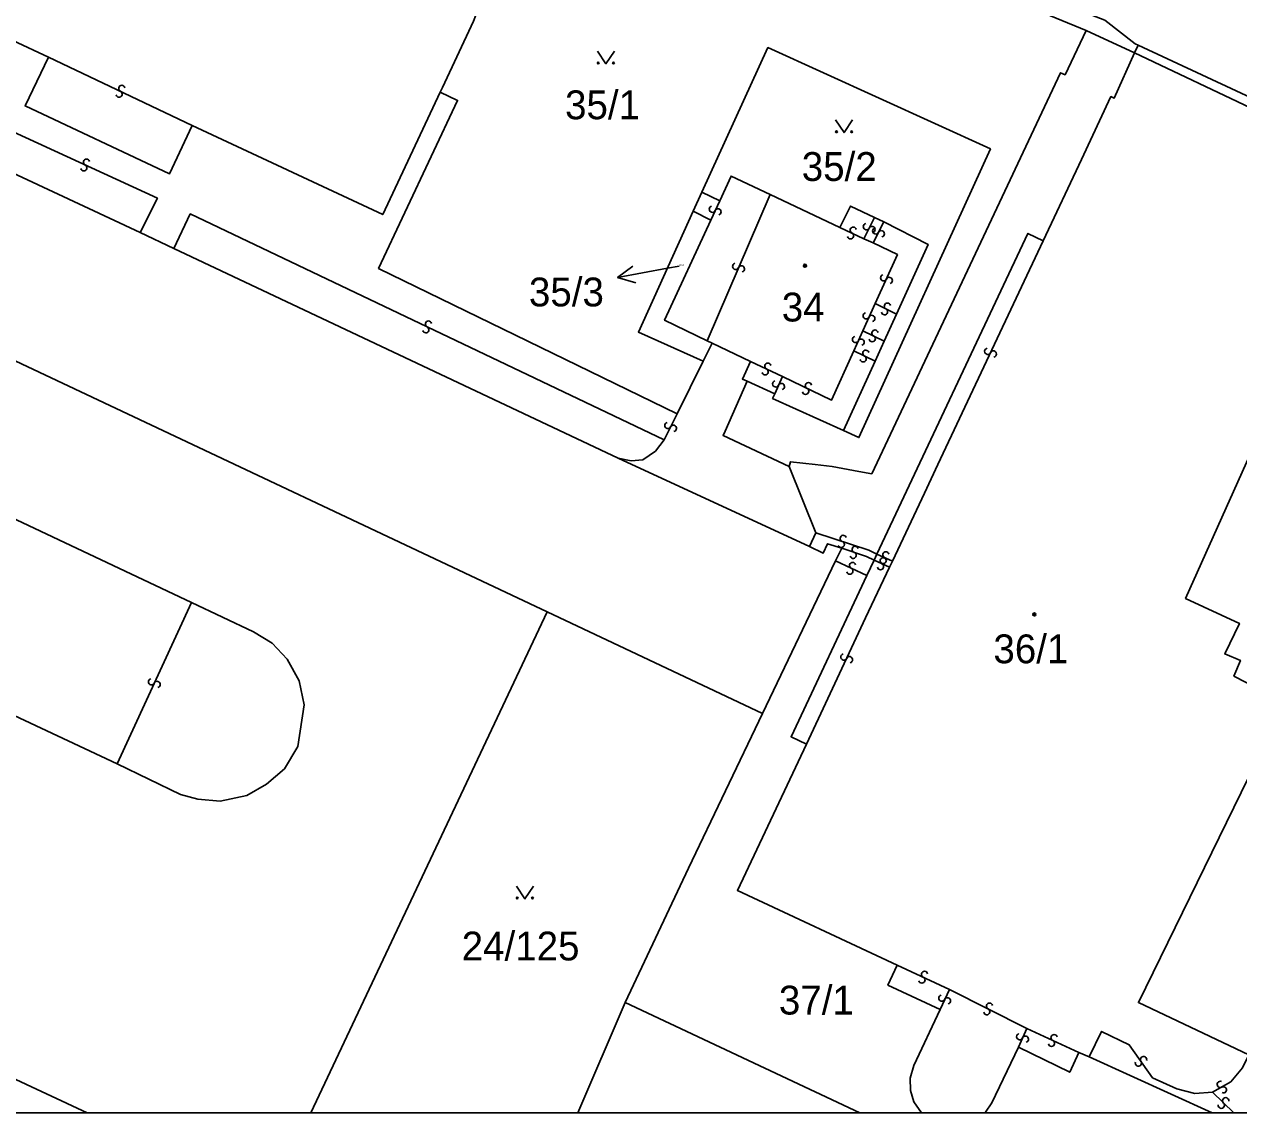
# Model space of a CAD drawing. Extents: x -600309 to -598967, y -1161267 to -1160292.
# Drawn here: x -599978 to -599906.3, y -1161267 to -1161202.8 of the extents above; entities that cross this region are included whole.
import ezdxf

# ---------------------------------------------------------------- set-up
doc = ezdxf.new("R2010")
doc.units = 0
for name, color, linetype in [('Level 1', 7, 'Continuous'), ('Level 13', 7, 'Continuous'), ('Level 3', 7, 'Continuous'), ('Level 4', 7, 'Continuous'), ('Level 5', 7, 'Continuous'), ('Level 57', 7, 'Continuous'), ('Level 60', 7, 'Continuous'), ('Vrstva 60', 7, 'Continuous'), ('Vrstva 63', 7, 'Continuous')]:
    doc.layers.add(name, color=color, linetype=linetype)

msp = doc.modelspace()

# ---------------------------------------------------------------- linework, layer by layer
at = {"layer": 'Level 1'}
for p, q in [((-599961.037, -1161267.031), (-599947.09, -1161237.49)), ((-599945.288, -1161267.031), (-599942.5, -1161260.54)), ((-599942.5, -1161260.54), (-599928.643, -1161267.031)), ((-599907.859, -1161267.031), (-599915.1, -1161263.74))]:
    msp.add_line(p, q, dxfattribs=at)
for points in [[(-599912.22, -1161204.06), (-599912.4, -1161203.98), (-599914.18, -1161202.58), (-599919.84, -1161200.38), (-599931.4, -1161196.89), (-599966.1, -1161186.81), (-599973.94, -1161183.71)], [(-599976.52, -1161204.77), (-599993.38, -1161196.89), (-599990.02, -1161189.75)], [(-599946.4, -1161193.56), (-599935.14, -1161196.9), (-599918.83, -1161201.74), (-599915.29, -1161203.19)], [(-600020.3, -1161203.02), (-600004.99, -1161210.19), (-599947.09, -1161237.49)], [(-599951.44, -1161202.64), (-599953.28, -1161206.56), (-599953.41, -1161206.84)], [(-599932.82, -1161228.92), (-599932.74, -1161228.63), (-599931.27, -1161228.8), (-599930.27, -1161228.92), (-599928.7, -1161229.21), (-599927.94, -1161229.34), (-599916.8, -1161205.69), (-599916.53, -1161205.81), (-599915.29, -1161203.19)], [(-599915.29, -1161203.19), (-599912.43, -1161204.52)], [(-599937.96, -1161212.74), (-599934.07, -1161204.2), (-599920.94, -1161210.18), (-599928.7, -1161227.21), (-599929.61, -1161226.8)], [(-599917.82, -1161215.6), (-599915.56, -1161210.8), (-599913.82, -1161207.09), (-599913.63, -1161207.18), (-599912.43, -1161204.52)], [(-599912.43, -1161204.52), (-599912.22, -1161204.06)], [(-599912.43, -1161204.52), (-599898, -1161211.36)], [(-599912.22, -1161204.06), (-599883, -1161217.66), (-599883.21, -1161218.12)], [(-599968.04, -1161208.79), (-599969.39, -1161211.66), (-599977.91, -1161207.64), (-599976.52, -1161204.77)], [(-599953.41, -1161206.84), (-599956.8, -1161214.05), (-599968.04, -1161208.79)], [(-599953.41, -1161206.84), (-599952.38, -1161207.32), (-599957.04, -1161217.23), (-599939.43, -1161225.81)], [(-599979.59, -1161211.16), (-599971.12, -1161215.11)], [(-599905.68, -1161263.61), (-599912.2, -1161260.54), (-599903.55, -1161242.84), (-599906.57, -1161241.28), (-599906.18, -1161240.35), (-599907.11, -1161239.97), (-599906.24, -1161238.17), (-599909.42, -1161236.7), (-599899.21, -1161213.95), (-599898.61, -1161212.67), (-599898, -1161211.36)], [(-599933.94, -1161212.86), (-599936.24, -1161211.78), (-599936.91, -1161213.24)], [(-599938.47, -1161213.86), (-599937.96, -1161212.74)], [(-599937.96, -1161212.74), (-599936.91, -1161213.24)], [(-599933.94, -1161212.86), (-599929.82, -1161214.81)], [(-599929.82, -1161214.81), (-599929.19, -1161213.55), (-599927.78, -1161214.22)], [(-599937.89, -1161222.71), (-599941.71, -1161220.99), (-599938.47, -1161213.86)], [(-599937.44, -1161214.39), (-599940.17, -1161220.29), (-599937.65, -1161221.5)], [(-599938.47, -1161213.86), (-599937.44, -1161214.39)], [(-599927.78, -1161214.22), (-599927.23, -1161214.48)], [(-599927.23, -1161214.48), (-599924.61, -1161215.82), (-599926.48, -1161219.93)], [(-599971.12, -1161215.11), (-599969.12, -1161216.06)], [(-599927.63, -1161234.08), (-599918.72, -1161215.17), (-599917.82, -1161215.6)], [(-599969.12, -1161216.06), (-599942.9, -1161228.43)], [(-599926.48, -1161219.93), (-599927.2, -1161221.52)], [(-599937.89, -1161222.71), (-599937.35, -1161221.64)], [(-599937.35, -1161221.64), (-599937.65, -1161221.5)], [(-599935.09, -1161222.72), (-599937.35, -1161221.64)], [(-599927.2, -1161221.52), (-599927.74, -1161222.7)], [(-599939.43, -1161225.81), (-599937.89, -1161222.71)], [(-599935.3, -1161223.88), (-599935.57, -1161223.76), (-599935.09, -1161222.72)], [(-599929.61, -1161226.8), (-599927.74, -1161222.7)], [(-599932.82, -1161228.92), (-599936.71, -1161227.09), (-599936.59, -1161226.82), (-599935.3, -1161223.88)], [(-599935.3, -1161223.88), (-599933.66, -1161224.62)], [(-599929.61, -1161226.8), (-599933.79, -1161224.9), (-599933.66, -1161224.62)], [(-599988.04, -1161227.55), (-599987.35, -1161227.86), (-599968.09, -1161236.94)], [(-599942.9, -1161228.43), (-599931.62, -1161233.63)], [(-599932.82, -1161228.92), (-599931.23, -1161232.82)], [(-599931.62, -1161233.63), (-599931.23, -1161232.82)], [(-599929.71, -1161233.74), (-599930.55, -1161233.47), (-599930.8, -1161234.02), (-599931.62, -1161233.63)], [(-599930.07, -1161234.48), (-599929.71, -1161233.74)], [(-599934.38, -1161243.48), (-599930.07, -1161234.48)], [(-599928.23, -1161235.35), (-599927.8, -1161234.44)], [(-599927.8, -1161234.44), (-599927.63, -1161234.08)], [(-599928.23, -1161235.35), (-599932.7, -1161244.86), (-599931.8, -1161245.29)], [(-599968.09, -1161236.94), (-599964.43, -1161238.66), (-599963.33, -1161239.33), (-599962.44, -1161240.27), (-599961.74, -1161241.56), (-599961.44, -1161242.98), (-599961.81, -1161245.43), (-599962.6, -1161246.74), (-599963.66, -1161247.65), (-599964.81, -1161248.32), (-599966.4, -1161248.66), (-599967.71, -1161248.54), (-599968.74, -1161248.26), (-599972.47, -1161246.45)], [(-599947.09, -1161237.49), (-599934.38, -1161243.48)], [(-599972.47, -1161246.45), (-599986.29, -1161239.98), (-599987.44, -1161242.45)], [(-599934.38, -1161243.48), (-599938.75, -1161252.6), (-599942.5, -1161260.54)], [(-599926.44, -1161258.32), (-599935.87, -1161253.92), (-599931.8, -1161245.29)], [(-599974.243, -1161267.031), (-599984.15, -1161262.41), (-599985.08, -1161261.91), (-599994.4, -1161257.5)], [(-599923.91, -1161260.94), (-599926.99, -1161259.5), (-599926.44, -1161258.32)], [(-599925.007, -1161267.031), (-599925.45, -1161266.4), (-599925.66, -1161265.72), (-599925.67, -1161265), (-599925.45, -1161264.24), (-599923.91, -1161260.94)], [(-599919.28, -1161263.17), (-599920.85, -1161266.44), (-599921.22, -1161267), (-599921.257, -1161267.031)], [(-599915.72, -1161263.48), (-599916.25, -1161264.65), (-599919.28, -1161263.17)], [(-599915.1, -1161263.74), (-599915.72, -1161263.48)]]:
    msp.add_lwpolyline(points, dxfattribs=at)
at = {"layer": 'Level 13'}
for centre, start, end in [((-599972.2, -1161206.614), 11.79468, 244.38468), ((-599972.361, -1161206.946), 192.00913, 64.10713), ((-599974.281, -1161210.963), 12.6403, 244.7383), ((-599974.438, -1161211.297), 192.42585, 65.01585), ((-599937.347, -1161213.741), 102.62919, 334.72719), ((-599937.013, -1161213.898), 282.41474, 155.00474), ((-599929.189, -1161215.306), 191.89889, 64.48889), ((-599929.03, -1161214.974), 12.11334, 244.21134), ((-599928.255, -1161214.767), 101.17262, 333.27062), ((-599927.925, -1161214.932), 280.95816, 153.54816), ((-599927.704, -1161215.017), 100.99132, 333.08932), ((-599927.375, -1161215.183), 280.77687, 153.36687), ((-599935.969, -1161217.106), 104.13414, 336.23213), ((-599935.631, -1161217.253), 283.91968, 156.50968), ((-599927.237, -1161217.782), 102.98856, 335.08655), ((-599926.903, -1161217.937), 282.7741, 155.3641), ((-599927.015, -1161219.456), 10.62463, 242.72263), ((-599928.267, -1161220.023), 102.76797, 335.35797), ((-599927.933, -1161220.178), 282.98243, 155.08042), ((-599927.184, -1161219.784), 190.41017, 63.00017), ((-599954.26, -1161220.846), 191.67665, 64.26665), ((-599954.099, -1161220.514), 11.8911, 243.9891), ((-599927.748, -1161221.045), 11.53986, 243.63785), ((-599928.897, -1161221.422), 102.78262, 334.88061), ((-599928.563, -1161221.577), 282.56816, 155.15816), ((-599927.911, -1161221.375), 191.3254, 63.9154), ((-599928.451, -1161222.565), 191.3254, 63.9154), ((-599928.288, -1161222.235), 11.53986, 243.63785), ((-599921.096, -1161222.12), 102.14235, 334.24035), ((-599920.764, -1161222.279), 281.9279, 154.5179), ((-599934.229, -1161223.326), 191.8252, 64.4152), ((-599934.07, -1161222.994), 12.03966, 244.13766), ((-599933.608, -1161224.043), 103.35763, 335.45563), ((-599933.272, -1161224.196), 283.14318, 155.73318), ((-599931.841, -1161224.476), 191.76385, 63.86185), ((-599931.68, -1161224.144), 11.54939, 244.13939), ((-599939.974, -1161226.496), 100.95767, 333.05567), ((-599939.646, -1161226.663), 280.74321, 153.33321), ((-599929.622, -1161233.155), 19.00012, 251.59012), ((-599929.739, -1161233.505), 199.21458, 71.31257), ((-599928.92, -1161233.806), 18.82013, 250.91813), ((-599929.07, -1161234.754), 12.06673, 244.16473), ((-599929.039, -1161234.154), 198.60568, 71.19568), ((-599927.262, -1161234.483), 12.38314, 244.97314), ((-599927.259, -1161234.457), 192.59759, 64.69559), ((-599927.102, -1161234.123), 12.38314, 244.97314), ((-599929.229, -1161235.086), 191.85227, 64.44227), ((-599927.419, -1161234.817), 192.59759, 64.69559), ((-599929.586, -1161240.151), 102.00946, 334.59946), ((-599929.254, -1161240.31), 282.22391, 154.32191), ((-599970.447, -1161241.611), 102.64346, 334.74146), ((-599970.113, -1161241.768), 282.429, 155.019), ((-599924.82, -1161258.874), 12.31512, 244.41312), ((-599924.979, -1161259.206), 192.10066, 64.69066), ((-599923.806, -1161260.272), 102.16797, 334.75797), ((-599923.474, -1161260.429), 282.38243, 154.48043), ((-599921.153, -1161261.074), 190.44298, 63.03298), ((-599920.986, -1161260.746), 10.65743, 242.75543), ((-599919.208, -1161262.545), 103.33963, 335.92963), ((-599918.872, -1161262.696), 283.55408, 155.65208), ((-599917.181, -1161262.603), 12.55027, 244.64827), ((-599917.338, -1161262.937), 192.33581, 64.92581), ((-599912.201, -1161264.105), 162.24878, 34.83878), ((-599911.898, -1161263.895), 342.46323, 214.56123), ((-599907.371, -1161265.36), 67.46242, 299.56042), ((-599907.188, -1161265.68), 247.24796, 119.83796), ((-599907.051, -1161266.328), 353.0605, 225.6505), ((-599907.31, -1161266.591), 173.27496, 45.37295)]:
    msp.add_arc(centre, 0.184, start, end, dxfattribs=at)
at = {"layer": 'Level 3'}
msp.add_line((-599906.58, -1161267.031), (-599907.82, -1161265.83), dxfattribs=at)
for points in [[(-599968.04, -1161208.79), (-599976.52, -1161204.77)], [(-599979.59, -1161211.16), (-599978.61, -1161209.17), (-599970.1, -1161213.09), (-599971.12, -1161215.11)], [(-599937.65, -1161221.5), (-599933.94, -1161212.86)], [(-599937.44, -1161214.39), (-599936.91, -1161213.24)], [(-599969.12, -1161216.06), (-599968.16, -1161214.01), (-599940.19, -1161227.34)], [(-599928.4, -1161215.48), (-599927.78, -1161214.22)], [(-599927.85, -1161215.73), (-599927.23, -1161214.48)], [(-599929.82, -1161214.81), (-599928.4, -1161215.48)], [(-599928.4, -1161215.48), (-599927.85, -1161215.73)], [(-599927.73, -1161219.3), (-599926.42, -1161216.41), (-599927.85, -1161215.73)], [(-599926.72, -1161234.5), (-599924.83, -1161230.48), (-599924.04, -1161228.8), (-599917.82, -1161215.6)], [(-599927.73, -1161219.3), (-599928.46, -1161220.91)], [(-599927.73, -1161219.3), (-599926.48, -1161219.93)], [(-599929, -1161222.09), (-599928.46, -1161220.91)], [(-599928.46, -1161220.91), (-599927.2, -1161221.52)], [(-599929, -1161222.09), (-599930.31, -1161225), (-599933.21, -1161223.61)], [(-599929, -1161222.09), (-599927.74, -1161222.7)], [(-599935.09, -1161222.72), (-599933.21, -1161223.61)], [(-599933.66, -1161224.62), (-599933.21, -1161223.61)], [(-599940.19, -1161227.34), (-599939.43, -1161225.81)], [(-599940.19, -1161227.34), (-599940.7, -1161228), (-599941.44, -1161228.52), (-599942.14, -1161228.57), (-599942.9, -1161228.43)], [(-599927.63, -1161234.08), (-599928.12, -1161233.84), (-599931.23, -1161232.82)], [(-599929.71, -1161233.74), (-599928.25, -1161234.23), (-599927.8, -1161234.44)], [(-599930.07, -1161234.48), (-599928.23, -1161235.35)], [(-599926.89, -1161234.86), (-599927.8, -1161234.44)], [(-599926.72, -1161234.5), (-599927.63, -1161234.08)], [(-599926.89, -1161234.86), (-599926.72, -1161234.5)], [(-599926.89, -1161234.86), (-599928.3, -1161237.85), (-599930.53, -1161242.6), (-599931.8, -1161245.29)], [(-599972.47, -1161246.45), (-599968.09, -1161236.94)], [(-599926.44, -1161258.32), (-599923.36, -1161259.76)], [(-599923.36, -1161259.76), (-599923.91, -1161260.94)], [(-599923.36, -1161259.76), (-599918.79, -1161262.06)], [(-599918.79, -1161262.06), (-599919.28, -1161263.17)], [(-599918.79, -1161262.06), (-599915.72, -1161263.48)], [(-599915.1, -1161263.74), (-599914.38, -1161262.24), (-599912.74, -1161263.02), (-599911.37, -1161264.97), (-599909.93, -1161265.63), (-599908.88, -1161265.89), (-599907.82, -1161265.83)], [(-599907.82, -1161265.83), (-599906.75, -1161265.21), (-599906.05, -1161264.38), (-599905.68, -1161263.61)]]:
    msp.add_lwpolyline(points, dxfattribs=at)
at = {"layer": 'Level 5'}
for points in [[(-599944.131, -1161204.41), (-599943.63, -1161205.16), (-599943.13, -1161204.41)], [(-599930.071, -1161208.47), (-599929.57, -1161209.22), (-599929.07, -1161208.47)], [(-599948.911, -1161253.67), (-599948.41, -1161254.42), (-599947.91, -1161253.67)]]:
    msp.add_lwpolyline(points, dxfattribs=at)
for centre, radius in [((-599944.08, -1161205.11), 0.05), ((-599943.181, -1161205.11), 0.05), ((-599930.02, -1161209.17), 0.05), ((-599929.121, -1161209.17), 0.05), ((-599931.88, -1161217.07), 0.09), ((-599931.88, -1161217.07), 0.0521), ((-599918.34, -1161237.64), 0.09), ((-599918.34, -1161237.64), 0.0521), ((-599948.86, -1161254.37), 0.05), ((-599947.961, -1161254.37), 0.05)]:
    msp.add_circle(centre, radius, dxfattribs=at)
at = {"layer": 'Level 57'}
for p, q in [((-599939.991, -1161217.219), (-599942.94, -1161217.77)), ((-599939.3, -1161217.09), (-599939.991, -1161217.219))]:
    msp.add_line(p, q, dxfattribs=at)
msp.add_lwpolyline([(-599941.865, -1161218.078), (-599942.94, -1161217.77), (-599942.049, -1161217.095)], dxfattribs=at)
at = {"layer": 'Level 60'}
for points in [[(-599970.44, -1161191.54), (-599961.78, -1161195.58), (-599949.88, -1161201.17), (-599950.31, -1161201.94), (-599951.03, -1161201.59), (-599951.44, -1161202.64), (-599953.28, -1161206.56), (-599953.41, -1161206.84), (-599956.8, -1161214.05), (-599968.04, -1161208.79), (-599969.39, -1161211.66), (-599977.91, -1161207.64), (-599976.52, -1161204.77), (-599993.38, -1161196.89), (-599990.02, -1161189.75), (-599987.97, -1161185.44), (-599987.35, -1161184.44), (-599988.29, -1161183.99), (-599987.98, -1161183.36)], [(-599935.14, -1161196.9), (-599946.4, -1161193.56), (-599947.16, -1161193.33), (-599969.87, -1161187), (-599971.13, -1161186.55), (-599972.24, -1161185.85), (-599973.02, -1161185.23), (-599973.79, -1161184.42), (-599974.26, -1161183.77), (-599974.47, -1161183.5), (-599973.94, -1161183.71), (-599966.1, -1161186.81), (-599931.4, -1161196.89), (-599919.84, -1161200.38), (-599914.18, -1161202.58), (-599912.4, -1161203.98), (-599912.22, -1161204.06), (-599912.43, -1161204.52), (-599915.29, -1161203.19), (-599918.83, -1161201.74)], [(-599933.94, -1161212.86), (-599936.24, -1161211.78), (-599936.91, -1161213.24), (-599937.96, -1161212.74), (-599934.07, -1161204.2), (-599920.94, -1161210.18), (-599928.7, -1161227.21), (-599929.61, -1161226.8), (-599927.74, -1161222.7), (-599927.2, -1161221.52), (-599926.48, -1161219.93), (-599924.61, -1161215.82), (-599927.23, -1161214.48), (-599927.78, -1161214.22), (-599929.19, -1161213.55), (-599929.82, -1161214.81)], [(-599912.43, -1161204.52), (-599912.22, -1161204.06), (-599883, -1161217.66), (-599883.21, -1161218.12), (-599898, -1161211.36)], [(-599902.2, -1161259.17), (-599904.59, -1161264.13), (-599905.68, -1161263.61), (-599912.2, -1161260.54), (-599903.55, -1161242.84), (-599906.57, -1161241.28), (-599906.18, -1161240.35), (-599907.11, -1161239.97), (-599906.24, -1161238.17), (-599909.42, -1161236.7), (-599899.21, -1161213.95), (-599898.61, -1161212.67), (-599898, -1161211.36), (-599883.21, -1161218.12), (-599884.43, -1161220.89), (-599884.25, -1161220.97), (-599885.99, -1161224.72), (-599888.25, -1161229.47), (-599887.34, -1161229.9), (-599892.14, -1161240.1), (-599901.32, -1161259.61)], [(-599937.35, -1161221.64), (-599937.65, -1161221.5), (-599940.17, -1161220.29), (-599937.44, -1161214.39), (-599938.47, -1161213.86), (-599937.96, -1161212.74), (-599936.91, -1161213.24), (-599936.24, -1161211.78), (-599933.94, -1161212.86), (-599929.82, -1161214.81), (-599929.19, -1161213.55), (-599927.78, -1161214.22), (-599927.23, -1161214.48), (-599924.61, -1161215.82), (-599926.48, -1161219.93), (-599927.2, -1161221.52), (-599927.74, -1161222.7), (-599929.61, -1161226.8), (-599933.79, -1161224.9), (-599933.66, -1161224.62), (-599935.3, -1161223.88), (-599935.57, -1161223.76), (-599935.09, -1161222.72)], [(-599937.65, -1161221.5), (-599937.35, -1161221.64), (-599937.89, -1161222.71), (-599941.71, -1161220.99), (-599938.47, -1161213.86), (-599937.44, -1161214.39), (-599940.17, -1161220.29)]]:
    msp.add_lwpolyline(points, close=True, dxfattribs=at)
for points in [[(-599993.38, -1161196.89), (-599976.52, -1161204.77), (-599977.91, -1161207.64), (-599969.39, -1161211.66), (-599968.04, -1161208.79), (-599956.8, -1161214.05), (-599953.41, -1161206.84), (-599952.38, -1161207.32), (-599957.04, -1161217.23), (-599939.43, -1161225.81), (-599937.89, -1161222.71), (-599937.35, -1161221.64), (-599935.09, -1161222.72), (-599935.57, -1161223.76), (-599935.3, -1161223.88), (-599936.59, -1161226.82), (-599936.71, -1161227.09), (-599932.82, -1161228.92), (-599931.23, -1161232.82), (-599931.62, -1161233.63), (-599942.9, -1161228.43), (-599969.12, -1161216.06), (-599971.12, -1161215.11), (-599979.59, -1161211.16)], [(-599918.83, -1161201.74), (-599915.29, -1161203.19), (-599916.53, -1161205.81), (-599916.8, -1161205.69), (-599927.94, -1161229.34), (-599928.7, -1161229.21), (-599930.27, -1161228.92), (-599931.27, -1161228.8), (-599932.74, -1161228.63), (-599932.82, -1161228.92), (-599936.71, -1161227.09), (-599936.59, -1161226.82), (-599935.3, -1161223.88), (-599933.66, -1161224.62), (-599933.79, -1161224.9), (-599929.61, -1161226.8), (-599928.7, -1161227.21), (-599920.94, -1161210.18), (-599934.07, -1161204.2), (-599937.96, -1161212.74), (-599938.47, -1161213.86), (-599941.71, -1161220.99), (-599937.89, -1161222.71), (-599939.43, -1161225.81), (-599957.04, -1161217.23), (-599952.38, -1161207.32), (-599953.41, -1161206.84), (-599953.28, -1161206.56), (-599951.44, -1161202.64)], [(-599987.35, -1161227.86), (-599968.09, -1161236.94), (-599964.43, -1161238.66), (-599963.33, -1161239.33), (-599962.44, -1161240.27), (-599961.74, -1161241.56), (-599961.44, -1161242.98), (-599961.81, -1161245.43), (-599962.6, -1161246.74), (-599963.66, -1161247.65), (-599964.81, -1161248.32), (-599966.4, -1161248.66), (-599967.71, -1161248.54), (-599968.74, -1161248.26), (-599972.47, -1161246.45), (-599986.29, -1161239.98)]]:
    msp.add_lwpolyline(points, dxfattribs=at)
at = {"layer": 'Vrstva 60'}
for points in [[(-599997.2, -1161172.33), (-599974.47, -1161183.5), (-599973.94, -1161183.71), (-599966.1, -1161186.81), (-599931.4, -1161196.89), (-599919.84, -1161200.38), (-599914.18, -1161202.58), (-599912.4, -1161203.98), (-599912.22, -1161204.06), (-599883, -1161217.66)], [(-599898, -1161211.36), (-599912.43, -1161204.52), (-599913.63, -1161207.18), (-599913.82, -1161207.09), (-599915.56, -1161210.8), (-599917.82, -1161215.6), (-599918.72, -1161215.17), (-599927.63, -1161234.08), (-599927.8, -1161234.44), (-599928.23, -1161235.35), (-599932.7, -1161244.86), (-599931.8, -1161245.29), (-599935.87, -1161253.92), (-599926.44, -1161258.32), (-599926.99, -1161259.5), (-599923.91, -1161260.94), (-599925.45, -1161264.24), (-599925.67, -1161265), (-599925.66, -1161265.72), (-599925.45, -1161266.4), (-599925.007, -1161267.031), (-599921.257, -1161267.031), (-599921.22, -1161267), (-599920.85, -1161266.44), (-599919.28, -1161263.17), (-599916.25, -1161264.65), (-599915.72, -1161263.48), (-599915.1, -1161263.74), (-599907.859, -1161267.031), (-599905.986, -1161267.031)], [(-599984.15, -1161262.41), (-599974.243, -1161267.031), (-599961.037, -1161267.031), (-599947.09, -1161237.49), (-600004.99, -1161210.19)], [(-600004.99, -1161210.19), (-599947.09, -1161237.49), (-599934.38, -1161243.48), (-599930.07, -1161234.48), (-599929.71, -1161233.74), (-599930.55, -1161233.47), (-599930.8, -1161234.02), (-599931.62, -1161233.63), (-599942.9, -1161228.43), (-599969.12, -1161216.06), (-599971.12, -1161215.11), (-599979.59, -1161211.16)], [(-599905.68, -1161263.61), (-599912.2, -1161260.54), (-599903.55, -1161242.84), (-599906.57, -1161241.28), (-599906.18, -1161240.35), (-599907.11, -1161239.97), (-599906.24, -1161238.17), (-599909.42, -1161236.7), (-599899.21, -1161213.95)], [(-599987.35, -1161227.86), (-599968.09, -1161236.94), (-599964.43, -1161238.66), (-599963.33, -1161239.33), (-599962.44, -1161240.27), (-599961.74, -1161241.56), (-599961.44, -1161242.98), (-599961.81, -1161245.43), (-599962.6, -1161246.74), (-599963.66, -1161247.65), (-599964.81, -1161248.32), (-599966.4, -1161248.66), (-599967.71, -1161248.54), (-599968.74, -1161248.26), (-599972.47, -1161246.45), (-599986.29, -1161239.98)], [(-600000.609, -1161267.031), (-599974.243, -1161267.031), (-599984.15, -1161262.41)]]:
    msp.add_lwpolyline(points, dxfattribs=at)
for points in [[(-599928.643, -1161267.031), (-599925.007, -1161267.031), (-599925.45, -1161266.4), (-599925.66, -1161265.72), (-599925.67, -1161265), (-599925.45, -1161264.24), (-599923.91, -1161260.94), (-599926.99, -1161259.5), (-599926.44, -1161258.32), (-599935.87, -1161253.92), (-599931.8, -1161245.29), (-599932.7, -1161244.86), (-599928.23, -1161235.35), (-599927.8, -1161234.44), (-599927.63, -1161234.08), (-599918.72, -1161215.17), (-599917.82, -1161215.6), (-599915.56, -1161210.8), (-599913.82, -1161207.09), (-599913.63, -1161207.18), (-599912.43, -1161204.52), (-599915.29, -1161203.19), (-599916.53, -1161205.81), (-599916.8, -1161205.69), (-599927.94, -1161229.34), (-599928.7, -1161229.21), (-599930.27, -1161228.92), (-599931.27, -1161228.8), (-599932.74, -1161228.63), (-599932.82, -1161228.92), (-599931.23, -1161232.82), (-599931.62, -1161233.63), (-599930.8, -1161234.02), (-599930.55, -1161233.47), (-599929.71, -1161233.74), (-599930.07, -1161234.48), (-599934.38, -1161243.48), (-599938.75, -1161252.6), (-599942.5, -1161260.54)], [(-599961.037, -1161267.031), (-599945.288, -1161267.031), (-599942.5, -1161260.54), (-599938.75, -1161252.6), (-599934.38, -1161243.48), (-599947.09, -1161237.49)], [(-599928.643, -1161267.031), (-599942.5, -1161260.54), (-599945.288, -1161267.031)], [(-599907.859, -1161267.031), (-599915.1, -1161263.74), (-599915.72, -1161263.48), (-599916.25, -1161264.65), (-599919.28, -1161263.17), (-599920.85, -1161266.44), (-599921.22, -1161267), (-599921.257, -1161267.031)]]:
    msp.add_lwpolyline(points, close=True, dxfattribs=at)
at = {"layer": 'Vrstva 63'}
msp.add_lwpolyline([(-600308.541, -1160292.347), (-598967.108, -1160292.347), (-598967.108, -1161267.031), (-600308.541, -1161267.031)], close=True, dxfattribs=at)

# ---------------------------------------------------------------- texts
at = {"layer": 'Level 4'}
for s, height, p in [('35/1', 1.7, (-599946.04, -1161208.43)), ('35/2', 1.7, (-599932.07, -1161212.07)), ('35/3', 0.1, (-599939.3, -1161217.09)), ('34', 1.7, (-599933.25, -1161220.36)), ('36/1', 1.7, (-599920.76, -1161240.52)), ('24/125', 1.7, (-599952.14, -1161258.05)), ('37/1', 1.7, (-599933.42, -1161261.24))]:
    msp.add_text(s, height=height, dxfattribs=at).set_placement(p)
at = {"layer": 'Level 57'}
msp.add_text('35/3', height=1.7, dxfattribs=at).set_placement((-599948.172, -1161219.47))

doc.saveas('drawing.dxf')
